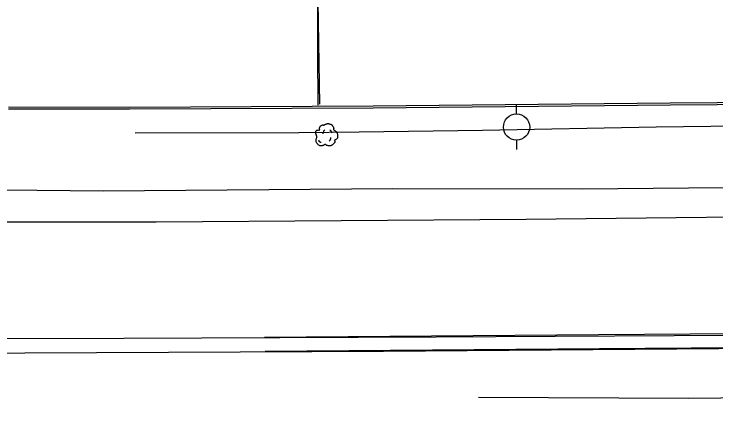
# Model space of a CAD drawing. Extents: x 2145380 to 2156929, y 139568 to 149130.
# Drawn here: x 2151727 to 2151940.9, y 142897.3 to 143024.7 of the extents above; entities that cross this region are included whole.
import ezdxf

# ---------------------------------------------------------------- set-up
doc = ezdxf.new("R2010")
doc.units = 0
for name, color, linetype in [('TOPO_Asphalt', 7, 'Continuous'), ('TOPO_Concrete', 7, 'Continuous'), ('TOPO_Curb Back', 7, 'Continuous'), ('TOPO_Fence', 7, 'Continuous'), ('TOPO_Flowline', 7, 'Continuous'), ('TOPO_Guardrail', 7, 'Continuous'), ('TOPO_Misc Line', 7, 'Continuous'), ('TOPO_Power Pole', 7, 'Continuous'), ('TOPO_Tree', 7, 'Continuous')]:
    doc.layers.add(name, color=color, linetype=linetype)

# ---------------------------------------------------------------- blocks, each defined once
blk = doc.blocks.new('TREE')
at = {"layer": 'TOPO_Tree'}
for points in [[(-14.1, -0.4), (-14.2, 0.5), (-14.4, 1.4), (-14.6, 2.3), (-14.8, 3.2), (-15.5, 4), (-15.7, 4.9), (-15.8, 5.6), (-15.7, 6.3), (-15.7, 7), (-15.6, 7.9), (-15.7, 8.8), (-15.1, 9.7), (-14.6, 10.4), (-13.8, 10.5), (-13, 10.7), (-12.2, 11), (-11.1, 10), (-10.4, 10.7), (-9.4, 11.7), (-10.3, 13.3), (-9.8, 14.4), (-9.6, 15.1), (-9.3, 15.9), (-8.8, 16.5), (-8.2, 17.3), (-7.5, 17.7), (-6.7, 18.1), (-6.1, 18.4), (-5.6, 18.6), (-5.1, 18.7), (-4.5, 18.7), (-4, 18.5), (-3.5, 18.1)], [(-4.2, 5.1), (-4.5, 6.1), (-4.3, 7.2), (-3.8, 8.2), (-3.3, 9.3), (-2.7, 10.3), (-1.6, 11)], [(-3.5, 17.6), (-3.1, 18.3), (-2.6, 18.8), (-1.9, 19.2), (-1, 19.7), (-0.2, 20), (0.7, 20.2), (1.6, 20.5), (2.5, 20.8), (3.4, 20.8), (4.1, 20.7), (4.8, 20.5), (5.5, 20.2), (6.4, 19.9), (7.3, 19.7), (8.2, 19.2), (9.4, 18.4), (10, 17.2), (10.8, 16), (11.2, 15.3), (11.6, 14.6), (11.9, 13.9), (12.2, 13.1), (11.4, 12), (11.9, 11.2), (12, 11), (12.2, 10.9), (12.4, 10.7), (12.9, 10.4), (13.5, 10), (14, 9.7), (14.7, 9.2), (15.4, 8.7), (16.1, 8.1), (16.7, 7.5), (16.9, 6.7), (17.1, 6), (17.6, 4.4), (17.7, 2.8), (17.7, 1.2), (17.7, -0.2), (17.8, -2.2), (16.6, -3), (15.5, -3.8), (14.3, -4.6), (13.2, -5.3)], [(5.9, 11.2), (6.5, 10.7), (7, 10.2), (7.4, 9.5), (7.9, 8.6), (8.3, 7.6), (8.5, 6.6)], [(13.2, -5.3), (13.3, -5.8), (13.4, -6.3), (13.4, -6.7), (13.8, -8.5), (12.2, -10), (10.8, -11.5), (10, -12.3), (9.1, -12.8), (8.2, -13.1), (6, -13.8), (3.3, -13.6), (1.3, -13.1), (0.5, -12.9), (-0.1, -11.4), (-0.8, -11.5), (-2, -11.6), (-3.3, -12.8), (-4.5, -13.1), (-6.1, -13.5), (-7.8, -14), (-9.3, -13.6), (-11.4, -13.1), (-12.8, -11.4), (-14.1, -9.4), (-15.3, -7.3), (-15.6, -5.1), (-15.1, -3), (-14.9, -1.9), (-13.9, -0.8), (-13.5, 0.1)], [(-11.4, -4.5), (-11.5, -5.4), (-11, -6.3), (-10.1, -7.2), (-9.3, -8), (-8.5, -8.3), (-7.7, -8.1)], [(4.8, -6.3), (5.7, -5.7), (6.3, -4.9), (6.8, -3.9), (7.4, -2.8), (7.6, -1.7), (7.5, -0.6)]]:
    blk.add_open_spline(points, degree=3, dxfattribs=at)
blk = doc.blocks.new('POWPOL')
at = {"layer": 'TOPO_Power Pole'}
for p, q in [((0, 10.16), (0, 17.34)), ((0, -10.16), (0, -17.34))]:
    blk.add_line(p, q, dxfattribs=at)
blk.add_circle((0, 0), 10.16, dxfattribs=at)

msp = doc.modelspace()

# ---------------------------------------------------------------- linework, layer by layer
at = {"layer": 'TOPO_Asphalt'}
msp.add_line((2151819.58, 143028.45), (2151820.06, 142997.22), dxfattribs=at)
for points in [[(2150436.47, 143067.28), (2150515.2, 143055.55), (2151174.97, 142945.21), (2151211.43, 142940.13), (2151259.94, 142934.86), (2151300.52, 142931.17), (2151355.41, 142927.31), (2151405.3, 142925.05), (2151475.72, 142923.75), (2151543.63, 142923.74), (2151613.4, 142924.65), (2151682.14, 142925.61), (2151714.53, 142925.47), (2151716.11, 142925.78), (2151760.46, 142925.88), (2151855.66, 142926.3), (2151964.45, 142926.98), (2152075.31, 142928.47), (2152128.68, 142928.83), (2152205.07, 142929.04), (2152298.52, 142929.69), (2152391.42, 142930.44), (2152496.15, 142931.12), (2152598.9, 142931.84)], [(2152136.84, 142973.55), (2151900.23, 142971.34), (2151842.36, 142971.46), (2151754.14, 142970.69), (2151723.87, 142971.03), (2151723.96, 142971.97)], [(2151720.17, 142961.33), (2151770.32, 142961.41), (2151883.02, 142962.2), (2151992.85, 142963.43), (2152129.96, 142964.32)], [(2152129.68, 142924.23), (2152005.53, 142923.21), (2151839.57, 142921.86), (2151686.46, 142921.17), (2151623.27, 142920.5), (2151654.04, 142919.8), (2151653.91, 142909.2), (2151612.73, 142909.33), (2151613.23, 142890.44), (2151681.56, 142890.14), (2151718.07, 142889.89), (2151718.49, 142891.76), (2151820.13, 142891.66), (2151931.59, 142892.75), (2152057.82, 142893.5), (2152138.35, 142894.3)]]:
    msp.add_lwpolyline(points, dxfattribs=at)
at = {"layer": 'TOPO_Concrete'}
for points in [[(2151819.62, 142996.86), (2151819.53, 143013.1), (2151819.56, 143028.69)], [(2151803.55, 142921.92), (2151905.42, 142922.75), (2152002.99, 142923.49), (2152104.29, 142924.38), (2152205.27, 142924.75), (2152303.16, 142925.49), (2152403.29, 142926.27)]]:
    msp.add_lwpolyline(points, dxfattribs=at)
at = {"layer": 'TOPO_Curb Back'}
for points in [[(2152045.62, 142998.8), (2151998.34, 142998.01), (2151926.97, 142997.5), (2151836.4, 142996.58), (2151762.17, 142996.24), (2151725.26, 142996.28)], [(2152045.63, 142998.2), (2151998.34, 142997.41), (2151926.98, 142996.9), (2151836.4, 142995.98), (2151762.17, 142995.64), (2151725.26, 142995.68)]]:
    msp.add_lwpolyline(points, dxfattribs=at)
at = {"layer": 'TOPO_Fence'}
msp.add_lwpolyline([(2152124.52, 142997.3), (2152100.31, 142994.36), (2152083.7, 142992.94), (2152062.92, 142991.82), (2152037.52, 142990.99), (2151995.44, 142990.76), (2151972.74, 142990.81), (2151922.68, 142990.16), (2151869.78, 142989.23), (2151832.11, 142988.65), (2151813.81, 142988.48)], dxfattribs=at)
at = {"layer": 'TOPO_Flowline'}
msp.add_lwpolyline([(2151868.49, 142907.97), (2151932.62, 142907.62), (2151991.23, 142908.21), (2152021.57, 142908.75), (2152053.84, 142908.8), (2152073.6, 142909.46), (2152094.72, 142910.34), (2152105.74, 142909.75), (2152114.03, 142908.09), (2152126.3, 142908.9), (2152202.86, 142909.72), (2152295.29, 142910.34), (2152387.19, 142909.51), (2152479.35, 142909.95), (2152557.95, 142911.01), (2152647.85, 142912.39), (2152725.9, 142913.8), (2152802.77, 142914.4), (2152886.01, 142915.05), (2152958.78, 142915.21), (2153000.3, 142915.4)], dxfattribs=at)
at = {"layer": 'TOPO_Guardrail'}
msp.add_line((2151813.79, 142988.47), (2151763.88, 142988.41), dxfattribs=at)
at = {"layer": 'TOPO_Misc Line'}
msp.add_lwpolyline([(2151803.35, 142926.27), (2151905.04, 142927), (2152002.91, 142927.73), (2152103.78, 142928.64), (2152203.96, 142929.84), (2152304.08, 142930.55), (2152403.56, 142930.34)], dxfattribs=at)

# ---------------------------------------------------------------- block references
at = {"layer": 'TOPO_Power Pole', "xscale": 0.39370000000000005, "yscale": 0.3937000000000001}
msp.add_blockref('POWPOL', (2151880.11, 142990.24), dxfattribs=at)
at = {"layer": 'TOPO_Tree', "xscale": 0.19685000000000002, "yscale": 0.19685000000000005}
msp.add_blockref('TREE', (2151822.05, 142987.21), dxfattribs=at)

doc.saveas('drawing.dxf')
